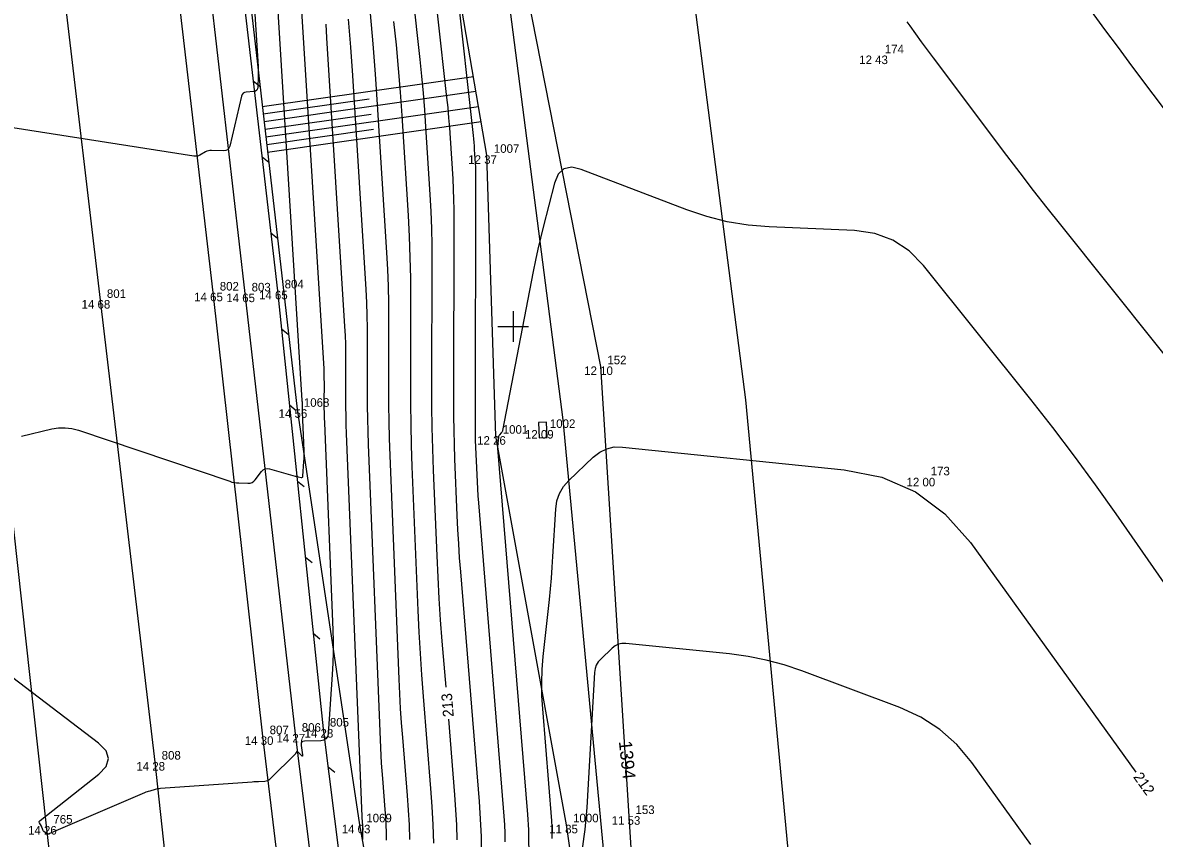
# Model space of a CAD drawing. Extents: x -711234 to -710007, y -1026313 to -1025448.
# Drawn here: x -710916.03 to -710879.04, y -1025841.72 to -1025815.07 of the extents above; entities that cross this region are included whole.
import ezdxf

# ---------------------------------------------------------------- set-up
doc = ezdxf.new("R2010")
doc.units = 0
for name, color, linetype in [('Ex_Contour Labels', 7, 'Continuous'), ('Ex_Major Contours', 7, 'Continuous'), ('Ex_Minor Contours', 7, 'Continuous'), ('Z_body', 7, 'Continuous'), ('Z_body_cisla', 7, 'Continuous'), ('Z_body_vysky_redukovane', 7, 'Continuous'), ('Z_hektometricka_sit', 7, 'Continuous'), ('Z_hrany_paty', 7, 'Continuous'), ('Z_katastr_cisla_pozemkova', 7, 'Continuous'), ('Z_katastr_hranice', 7, 'Continuous'), ('Z_komunikace', 7, 'Continuous'), ('Z_pilire', 7, 'Continuous'), ('Z_pole_rozhranni', 7, 'Continuous'), ('Z_svodidla', 7, 'Continuous'), ('Z_svodidla_znacky', 7, 'Continuous'), ('Z_technicke_srafy', 7, 'Continuous'), ('Z_vdz12_plna', 7, 'Continuous'), ('Z_vdz12_prerusovana', 7, 'Continuous'), ('Z_vdz25_plna', 7, 'Continuous'), ('Z_vdz25_prerusovana', 7, 'Continuous')]:
    doc.layers.add(name, color=color, linetype=linetype)

# ---------------------------------------------------------------- blocks, each defined once
blk = doc.blocks.new('POINT_DISPLAY')
blk.add_line((0, 0), (0, 0))
blk = doc.blocks.new('Z666')
for p, q in [((-0.25, 0.13), (-0.25, -0.13)), ((0.25, 0.13), (-0.25, 0.13)), ((0.25, -0.13), (0.25, 0.13)), ((-0.25, -0.13), (0.25, -0.13))]:
    blk.add_line(p, q)
blk = doc.blocks.new('Z529')
blk.add_line((0, 0), (0.2, 0.2))

msp = doc.modelspace()

# ---------------------------------------------------------------- linework, layer by layer
at = {"layer": 'Ex_Major Contours'}
for points in [[(-710902.193, -1025836.788), (-710902.316, -1025835.284), (-710902.37, -1025834.587), (-710902.416, -1025833.889), (-710902.455, -1025833.19), (-710902.487, -1025832.491), (-710902.601, -1025829.695), (-710902.626, -1025828.996), (-710902.643, -1025828.297), (-710902.653, -1025827.597), (-710902.655, -1025826.898), (-710902.646, -1025822.895), (-710902.649, -1025822.341), (-710902.661, -1025821.788), (-710902.682, -1025821.235), (-710902.712, -1025820.683), (-710902.85, -1025818.472), (-710902.887, -1025817.92), (-710902.932, -1025817.368), (-710902.983, -1025816.817), (-710903.04, -1025816.267), (-710904.231, -1025805.519)], [(-710906.128, -1025815.117), (-710906.097, -1025815.56), (-710905.511, -1025824.995), (-710905.495, -1025825.286), (-710905.484, -1025825.578), (-710905.478, -1025825.87), (-710905.476, -1025826.162), (-710905.479, -1025827.33), (-710905.478, -1025827.622), (-710905.474, -1025827.914), (-710905.466, -1025828.206), (-710905.456, -1025828.498), (-710904.947, -1025841.011), (-710904.946, -1025841.038), (-710904.944, -1025841.065), (-710904.942, -1025841.092), (-710904.94, -1025841.119), (-710904.931, -1025841.226), (-710904.929, -1025841.253), (-710904.928, -1025841.28), (-710904.927, -1025841.307), (-710904.926, -1025841.334), (-710904.923, -1025841.697), (-710904.923, -1025841.765)], [(-710898.721, -1025841.727), (-710898.721, -1025841.663), (-710898.724, -1025841.408), (-710898.725, -1025841.344), (-710898.727, -1025841.28), (-710898.731, -1025841.216), (-710898.736, -1025841.153), (-710899.035, -1025837.49), (-710899.06, -1025837.062), (-710899.065, -1025836.634), (-710899.05, -1025836.207), (-710899.014, -1025835.78), (-710898.816, -1025833.917), (-710898.781, -1025833.567), (-710898.75, -1025833.217), (-710898.723, -1025832.866), (-710898.701, -1025832.515), (-710898.61, -1025830.961), (-710898.571, -1025830.695), (-710898.486, -1025830.451), (-710898.355, -1025830.228), (-710898.178, -1025830.026), (-710897.379, -1025829.261), (-710897.169, -1025829.098), (-710896.941, -1025828.989), (-710896.694, -1025828.934), (-710896.428, -1025828.935), (-710889.18, -1025829.675), (-710887.947, -1025829.923), (-710886.848, -1025830.404), (-710885.883, -1025831.116), (-710885.052, -1025832.06), (-710879.645, -1025839.557)], [(-710901.825, -1025841.77), (-710901.843, -1025841.281), (-710901.87, -1025840.792), (-710901.906, -1025840.304), (-710902.108, -1025837.834)]]:
    msp.add_lwpolyline(points, dxfattribs=at)
at = {"layer": 'Ex_Minor Contours'}
for points in [[(-710903.65, -1025804.205), (-710902.175, -1025817.51), (-710902.14, -1025817.842), (-710902.11, -1025818.175), (-710902.083, -1025818.507), (-710902.06, -1025818.84), (-710901.977, -1025820.174), (-710901.959, -1025820.507), (-710901.947, -1025820.841), (-710901.939, -1025821.174), (-710901.937, -1025821.508), (-710901.951, -1025827.466), (-710901.949, -1025827.929), (-710901.943, -1025828.392), (-710901.931, -1025828.855), (-710901.915, -1025829.318), (-710901.84, -1025831.17), (-710901.818, -1025831.633), (-710901.792, -1025832.095), (-710901.762, -1025832.557), (-710901.726, -1025833.019), (-710901.113, -1025840.516), (-710901.085, -1025840.898), (-710901.064, -1025841.281), (-710901.05, -1025841.664), (-710901.043, -1025842.047)], [(-710908.626, -1025811.873), (-710908.339, -1025816.499), (-710908.335, -1025816.579), (-710908.333, -1025816.66), (-710908.332, -1025816.74), (-710908.334, -1025816.821), (-710908.344, -1025817.177), (-710908.353, -1025817.233), (-710908.378, -1025817.275), (-710908.418, -1025817.302), (-710908.474, -1025817.314), (-710908.728, -1025817.336), (-710908.785, -1025817.348), (-710908.83, -1025817.375), (-710908.863, -1025817.415), (-710908.883, -1025817.47), (-710909.266, -1025819.1), (-710909.292, -1025819.17), (-710909.335, -1025819.219), (-710909.394, -1025819.248), (-710909.469, -1025819.256), (-710909.859, -1025819.245), (-710909.911, -1025819.247), (-710909.961, -1025819.255), (-710910.01, -1025819.27), (-710910.057, -1025819.292), (-710910.242, -1025819.393), (-710910.289, -1025819.414), (-710910.337, -1025819.427), (-710910.387, -1025819.431), (-710910.438, -1025819.427), (-710916.352, -1025818.505)], [(-710916.067, -1025828.58), (-710915.084, -1025828.345), (-710914.864, -1025828.308), (-710914.646, -1025828.303), (-710914.429, -1025828.328), (-710914.214, -1025828.385), (-710909.264, -1025830.056), (-710909.192, -1025830.078), (-710909.119, -1025830.093), (-710909.046, -1025830.104), (-710908.971, -1025830.109), (-710908.671, -1025830.117), (-710908.6, -1025830.112), (-710908.536, -1025830.091), (-710908.48, -1025830.054), (-710908.43, -1025830.002), (-710908.222, -1025829.731), (-710908.169, -1025829.676), (-710908.108, -1025829.644), (-710908.04, -1025829.633), (-710907.965, -1025829.645), (-710907.123, -1025829.882), (-710907.099, -1025829.888), (-710907.074, -1025829.895), (-710907.05, -1025829.901), (-710907.025, -1025829.906), (-710906.927, -1025829.928), (-710906.905, -1025829.93), (-710906.889, -1025829.924), (-710906.879, -1025829.91), (-710906.874, -1025829.889), (-710906.841, -1025829.413), (-710906.836, -1025829.325), (-710906.834, -1025829.237), (-710906.834, -1025829.149), (-710906.836, -1025829.062), (-710906.888, -1025827.785), (-710906.889, -1025827.754), (-710906.89, -1025827.723), (-710906.89, -1025827.692), (-710906.891, -1025827.66), (-710906.89, -1025827.535), (-710906.89, -1025827.504), (-710906.891, -1025827.473), (-710906.892, -1025827.441), (-710906.894, -1025827.41), (-710907.783, -1025813.102)], [(-710901.845, -1025813.927), (-710901.31, -1025818.753), (-710901.298, -1025818.867), (-710901.287, -1025818.981), (-710901.278, -1025819.095), (-710901.271, -1025819.209), (-710901.242, -1025819.665), (-710901.236, -1025819.779), (-710901.232, -1025819.893), (-710901.229, -1025820.007), (-710901.229, -1025820.121), (-710901.246, -1025828.034), (-710901.245, -1025828.261), (-710901.242, -1025828.488), (-710901.237, -1025828.715), (-710901.229, -1025828.942), (-710901.192, -1025829.849), (-710901.181, -1025830.075), (-710901.169, -1025830.302), (-710901.154, -1025830.528), (-710901.136, -1025830.754), (-710900.321, -1025840.728), (-710900.301, -1025841.004), (-710900.285, -1025841.28), (-710900.275, -1025841.557), (-710900.27, -1025841.834)], [(-710906.94, -1025814.331), (-710906.202, -1025826.202), (-710906.194, -1025826.364), (-710906.188, -1025826.525), (-710906.184, -1025826.687), (-710906.183, -1025826.848), (-710906.185, -1025827.495), (-710906.184, -1025827.657), (-710906.182, -1025827.819), (-710906.178, -1025827.98), (-710906.172, -1025828.142), (-710905.896, -1025834.921), (-710905.886, -1025835.282), (-710905.887, -1025835.643), (-710905.897, -1025836.003), (-710905.917, -1025836.364), (-710906.052, -1025838.304), (-710906.072, -1025838.402), (-710906.119, -1025838.472), (-710906.191, -1025838.516), (-710906.289, -1025838.534), (-710906.826, -1025838.553), (-710906.881, -1025838.563), (-710906.917, -1025838.588), (-710906.935, -1025838.629), (-710906.935, -1025838.685), (-710906.886, -1025839), (-710906.885, -1025839.026), (-710906.89, -1025839.037), (-710906.903, -1025839.034), (-710906.922, -1025839.017), (-710907.046, -1025838.884), (-710907.053, -1025838.879), (-710907.06, -1025838.877), (-710907.066, -1025838.88), (-710907.071, -1025838.887), (-710907.093, -1025838.923), (-710907.099, -1025838.932), (-710907.105, -1025838.941), (-710907.112, -1025838.949), (-710907.119, -1025838.957), (-710907.942, -1025839.784), (-710907.98, -1025839.816), (-710908.023, -1025839.84), (-710908.069, -1025839.855), (-710908.119, -1025839.862), (-710908.326, -1025839.872), (-710908.378, -1025839.874), (-710908.43, -1025839.877), (-710908.482, -1025839.881), (-710908.534, -1025839.884), (-710911.523, -1025840.098), (-710911.569, -1025840.103), (-710911.614, -1025840.109), (-710911.659, -1025840.118), (-710911.704, -1025840.129), (-710911.882, -1025840.177), (-710911.926, -1025840.19), (-710911.969, -1025840.205), (-710912.012, -1025840.22), (-710912.055, -1025840.238), (-710915.178, -1025841.576), (-710915.199, -1025841.582), (-710915.219, -1025841.582), (-710915.239, -1025841.576), (-710915.257, -1025841.565), (-710915.341, -1025841.497), (-710915.353, -1025841.486), (-710915.363, -1025841.474), (-710915.371, -1025841.46), (-710915.377, -1025841.445), (-710915.396, -1025841.383), (-710915.402, -1025841.367), (-710915.408, -1025841.352), (-710915.415, -1025841.338), (-710915.422, -1025841.323), (-710915.482, -1025841.218), (-710915.491, -1025841.196), (-710915.491, -1025841.176), (-710915.483, -1025841.158), (-710915.467, -1025841.141), (-710913.548, -1025839.629), (-710913.304, -1025839.372), (-710913.224, -1025839.117), (-710913.308, -1025838.863), (-710913.557, -1025838.611), (-710918.985, -1025834.483)], [(-710875.656, -1025821.941), (-710879.772, -1025816.473), (-710880.215, -1025815.88), (-710880.655, -1025815.285), (-710881.091, -1025814.688)], [(-710905.391, -1025814.949), (-710905.317, -1025815.869), (-710905.254, -1025816.79), (-710904.819, -1025823.787), (-710904.796, -1025824.209), (-710904.78, -1025824.631), (-710904.771, -1025825.053), (-710904.769, -1025825.475), (-710904.773, -1025827.165), (-710904.771, -1025827.587), (-710904.765, -1025828.01), (-710904.755, -1025828.432), (-710904.74, -1025828.854), (-710904.337, -1025838.767), (-710904.325, -1025839.019), (-710904.311, -1025839.271), (-710904.294, -1025839.522), (-710904.275, -1025839.773), (-710904.193, -1025840.778), (-710904.175, -1025841.029), (-710904.161, -1025841.28), (-710904.151, -1025841.532), (-710904.146, -1025841.784)], [(-710903.376, -1025841.757), (-710903.393, -1025841.281), (-710903.42, -1025840.805), (-710903.454, -1025840.329), (-710903.61, -1025838.428), (-710903.646, -1025837.952), (-710903.678, -1025837.477), (-710903.704, -1025837), (-710903.726, -1025836.524), (-710904.024, -1025829.21), (-710904.044, -1025828.658), (-710904.057, -1025828.105), (-710904.065, -1025827.553), (-710904.066, -1025827), (-710904.062, -1025824.788), (-710904.065, -1025824.236), (-710904.077, -1025823.683), (-710904.098, -1025823.131), (-710904.128, -1025822.579), (-710904.429, -1025817.736), (-710904.496, -1025816.745), (-710904.576, -1025815.756), (-710904.667, -1025814.767)], [(-710903.906, -1025815.023), (-710903.825, -1025815.792), (-710903.754, -1025816.562), (-710903.692, -1025817.333), (-710903.639, -1025818.104), (-710903.436, -1025821.371), (-710903.399, -1025822.053), (-710903.373, -1025822.736), (-710903.358, -1025823.419), (-710903.354, -1025824.102), (-710903.36, -1025826.835), (-710903.358, -1025827.518), (-710903.349, -1025828.201), (-710903.332, -1025828.884), (-710903.308, -1025829.567), (-710903.116, -1025834.281), (-710903.084, -1025834.982), (-710903.045, -1025835.683), (-710902.998, -1025836.383), (-710902.945, -1025837.083), (-710902.699, -1025840.091), (-710902.655, -1025840.686), (-710902.622, -1025841.281), (-710902.6, -1025841.877)], [(-710877.375, -1025827.58), (-710882.097, -1025821.677), (-710882.544, -1025821.114), (-710882.987, -1025820.547), (-710883.426, -1025819.977), (-710883.861, -1025819.404), (-710886.263, -1025816.213), (-710886.36, -1025816.083), (-710886.456, -1025815.953), (-710886.551, -1025815.822), (-710886.646, -1025815.691), (-710887.023, -1025815.165), (-710887.118, -1025815.034)], [(-710873.687, -1025840.602), (-710880.287, -1025831.122), (-710880.961, -1025830.17), (-710881.651, -1025829.229), (-710882.357, -1025828.301), (-710883.078, -1025827.384), (-710886.581, -1025823.005), (-710887.049, -1025822.525), (-710887.583, -1025822.174), (-710888.181, -1025821.952), (-710888.845, -1025821.858), (-710891.629, -1025821.741), (-710892.32, -1025821.684), (-710892.999, -1025821.572), (-710893.667, -1025821.405), (-710894.323, -1025821.183), (-710897.772, -1025819.862), (-710898.086, -1025819.791), (-710898.338, -1025819.842), (-710898.525, -1025820.017), (-710898.65, -1025820.314), (-710899.021, -1025821.749), (-710899.111, -1025822.109), (-710899.195, -1025822.469), (-710899.274, -1025822.831), (-710899.347, -1025823.194), (-710900.347, -1025828.393), (-710900.353, -1025828.415), (-710900.361, -1025828.435), (-710900.373, -1025828.453), (-710900.387, -1025828.47), (-710900.448, -1025828.536), (-710900.462, -1025828.553), (-710900.473, -1025828.571), (-710900.48, -1025828.591), (-710900.484, -1025828.613), (-710900.505, -1025828.809), (-710900.508, -1025828.85), (-710900.51, -1025828.89), (-710900.509, -1025828.93), (-710900.507, -1025828.97), (-710899.528, -1025840.94), (-710899.516, -1025841.11), (-710899.506, -1025841.28), (-710899.5, -1025841.45), (-710899.497, -1025841.621), (-710899.49, -1025842.302)], [(-710883.075, -1025841.92), (-710885.007, -1025839.241), (-710885.493, -1025838.658), (-710886.047, -1025838.165), (-710886.67, -1025837.761), (-710887.36, -1025837.446), (-710890.562, -1025836.251), (-710891.139, -1025836.056), (-710891.725, -1025835.899), (-710892.321, -1025835.78), (-710892.925, -1025835.699), (-710896.317, -1025835.353), (-710896.442, -1025835.352), (-710896.557, -1025835.378), (-710896.664, -1025835.429), (-710896.762, -1025835.505), (-710897.137, -1025835.863), (-710897.22, -1025835.958), (-710897.281, -1025836.062), (-710897.321, -1025836.176), (-710897.339, -1025836.301), (-710897.595, -1025840.714), (-710897.611, -1025840.953), (-710897.632, -1025841.192), (-710897.657, -1025841.43), (-710897.688, -1025841.668), (-710897.853, -1025842.879)]]:
    msp.add_lwpolyline(points, dxfattribs=at)
at = {"layer": 'Z_hektometricka_sit'}
for p, q in [((-710900, -1025824.5), (-710900, -1025825.5)), ((-710900.5, -1025825), (-710899.5, -1025825))]:
    msp.add_line(p, q, dxfattribs=at)
at = {"layer": 'Z_hrany_paty'}
for p, q in [((-710900.86, -1025819.4), (-710903.51, -1025803.89)), ((-710908.93, -1025811.43), (-710907.06, -1025827.7)), ((-710900.57, -1025828.58), (-710900.86, -1025819.4)), ((-710907.06, -1025827.7), (-710905.02, -1025841.28)), ((-710898.26, -1025841.28), (-710900.57, -1025828.58)), ((-710905.02, -1025841.28), (-710903.9, -1025847.55)), ((-710895.98, -1025856.57), (-710898.26, -1025841.28))]:
    msp.add_line(p, q, dxfattribs=at)
at = {"layer": 'Z_katastr_hranice'}
for points in [[(-710889, -1025970.31), (-710889.68, -1025960.38), (-710892.53, -1025890.03), (-710898.37, -1025828.05), (-710905.02, -1025776.43), (-710911.59, -1025735.63)], [(-710900.43, -1025767.22), (-710899.08, -1025775.57), (-710892.41, -1025827.39), (-710888.58, -1025868.03)]]:
    msp.add_lwpolyline(points, dxfattribs=at)
at = {"layer": 'Z_komunikace'}
for p, q in [((-710910.21, -1025811.34), (-710908.77, -1025823.92)), ((-710908.77, -1025823.92), (-710907.13, -1025838.31)), ((-710907.13, -1025838.31), (-710905.46, -1025851.72))]:
    msp.add_line(p, q, dxfattribs=at)
at = {"layer": 'Z_pole_rozhranni'}
for p, q in [((-710899.7, -1025813.34), (-710897.14, -1025826.3)), ((-710897.14, -1025826.3), (-710896.22, -1025841)), ((-710896.22, -1025841), (-710895.24, -1025855.79))]:
    msp.add_line(p, q, dxfattribs=at)
at = {"layer": 'Z_svodidla'}
for p, q in [((-710909.22, -1025810.76), (-710907.7, -1025823.83)), ((-710907.7, -1025823.83), (-710906.21, -1025838.15)), ((-710906.21, -1025838.15), (-710904.43, -1025852.27))]:
    msp.add_line(p, q, dxfattribs=at)
at = {"layer": 'Z_technicke_srafy'}
for p, q in [((-710908.2, -1025817.81), (-710901.3, -1025816.82)), ((-710908.17, -1025818.05), (-710904.71, -1025817.56)), ((-710908.14, -1025818.3), (-710901.22, -1025817.31)), ((-710908.08, -1025818.8), (-710901.13, -1025817.81)), ((-710908.11, -1025818.55), (-710904.64, -1025818.06)), ((-710908.03, -1025819.3), (-710901.05, -1025818.3)), ((-710908.05, -1025819.05), (-710904.57, -1025818.55))]:
    msp.add_line(p, q, dxfattribs=at)
at = {"layer": 'Z_vdz12_plna'}
msp.add_line((-710914.92, -1025812.14), (-710913.5, -1025824.13), dxfattribs=at)
at = {"layer": 'Z_vdz12_prerusovana'}
for p, q in [((-710913.5, -1025824.13), (-710911.71, -1025839.23)), ((-710911.71, -1025839.23), (-710910.35, -1025851.77))]:
    msp.add_line(p, q, dxfattribs=at)
at = {"layer": 'Z_vdz25_plna'}
for p, q in [((-710911.26, -1025811.44), (-710909.82, -1025823.89)), ((-710909.82, -1025823.89), (-710908.19, -1025838.39)), ((-710908.19, -1025838.39), (-710906.58, -1025851.89))]:
    msp.add_line(p, q, dxfattribs=at)
at = {"layer": 'Z_vdz25_prerusovana'}
for p, q in [((-710915.25, -1025841.32), (-710917.08, -1025824.8)), ((-710914.4, -1025849.27), (-710915.25, -1025841.32))]:
    msp.add_line(p, q, dxfattribs=at)

# ---------------------------------------------------------------- block references
at = {"layer": 'Z_body'}
for p in [(-710888.08, -1025816.14), (-710900.86, -1025819.4), (-710909.82, -1025823.89), (-710908.77, -1025823.92), (-710907.7, -1025823.83), (-710913.5, -1025824.13), (-710897.14, -1025826.3), (-710907.06, -1025827.7), (-710899.03, -1025828.38), (-710900.57, -1025828.58), (-710886.58, -1025829.94), (-710908.19, -1025838.39), (-710907.13, -1025838.31), (-710906.21, -1025838.15), (-710911.71, -1025839.23), (-710915.25, -1025841.32), (-710905.02, -1025841.28), (-710898.26, -1025841.28), (-710896.22, -1025841)]:
    msp.add_blockref('POINT_DISPLAY', p, dxfattribs=at)
at = {"layer": 'Z_pilire', "rotation": -87.30000000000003}
msp.add_blockref('Z666', (-710899.03, -1025828.38), dxfattribs=at)
at = {"layer": 'Z_svodidla_znacky'}
for p, rotation in [((-710908.5, -1025816.97), -83.39999999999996), ((-710908.21, -1025819.45), -83.39999999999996), ((-710907.92, -1025821.93), -83.39999999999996), ((-710907.57, -1025825.07), -84.10000000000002), ((-710907.31, -1025827.56), -84.10000000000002), ((-710907.05, -1025830.05), -84.10000000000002), ((-710906.79, -1025832.53), -84.10000000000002), ((-710906.54, -1025835.02), -84.10000000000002), ((-710906.05, -1025839.39), -82.8)]:
    msp.add_blockref('Z529', p, dxfattribs=dict(at, rotation=rotation))

# ---------------------------------------------------------------- texts
at = {"layer": 'Ex_Contour Labels'}
for s, rotation, p in [('213', 94.6753, (-710901.939, -1025837.747)), ('212', 305.7955, (-710879.744, -1025839.719))]:
    msp.add_text(s, height=0.35, rotation=rotation, dxfattribs=at).set_placement(p)
at = {"layer": 'Z_body_cisla'}
for s, p in [('174', (-710887.85, -1025816.07)), ('1007', (-710900.63, -1025819.32)), ('802', (-710909.59, -1025823.82)), ('803', (-710908.55, -1025823.85)), ('804', (-710907.47, -1025823.75)), ('801', (-710913.28, -1025824.06)), ('152', (-710896.92, -1025826.23)), ('1068', (-710906.84, -1025827.62)), ('1002', (-710898.8, -1025828.31)), ('1001', (-710900.34, -1025828.5)), ('173', (-710886.35, -1025829.86)), ('806', (-710906.91, -1025838.24)), ('805', (-710905.99, -1025838.07)), ('807', (-710907.96, -1025838.32)), ('808', (-710911.49, -1025839.15)), ('765', (-710915.03, -1025841.24)), ('1069', (-710904.8, -1025841.2)), ('1000', (-710898.04, -1025841.2)), ('153', (-710896, -1025840.93))]:
    msp.add_text(s, height=0.28, dxfattribs=at).set_placement(p)
at = {"layer": 'Z_body_vysky_redukovane'}
for s, p in [('12 43', (-710888.687, -1025816.42)), ('12 37', (-710901.467, -1025819.68)), ('14 65', (-710910.427, -1025824.17)), ('14 65', (-710909.377, -1025824.2)), ('14 65', (-710908.307, -1025824.11)), ('14 68', (-710914.107, -1025824.41)), ('12 10', (-710897.677, -1025826.58)), ('14 56', (-710907.667, -1025827.98)), ('12 09', (-710899.613, -1025828.66)), ('12 26', (-710901.177, -1025828.86)), ('12 00', (-710887.14, -1025830.22)), ('14 30', (-710908.773, -1025838.67)), ('14 27', (-710907.737, -1025838.59)), ('14 28', (-710906.817, -1025838.43)), ('14 28', (-710912.317, -1025839.51)), ('14 26', (-710915.857, -1025841.6)), ('14 03', (-710905.603, -1025841.56)), ('11 85', (-710898.82, -1025841.56)), ('11 53', (-710896.78, -1025841.28))]:
    msp.add_text(s, height=0.28, dxfattribs=at).set_placement(p)
at = {"layer": 'Z_katastr_cisla_pozemkova'}
msp.add_text('1394', height=0.425, rotation=276, dxfattribs=at).set_placement((-710896.545, -1025838.558))

doc.saveas('drawing.dxf')
